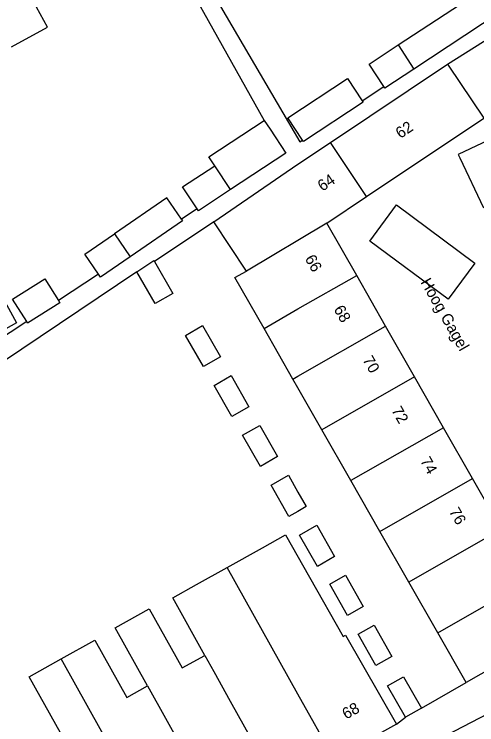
# Model space of a CAD drawing. Extents: x 159718 to 160783, y 383290 to 384030.
# Drawn here: x 160474.8 to 160515.9, y 383404.2 to 383467.2 of the extents above; entities that cross this region are included whole.
import ezdxf

# ---------------------------------------------------------------- set-up
doc = ezdxf.new("R2010")
doc.units = 0
for name, color, linetype in [('IMGEO_Muur', 7, 'Continuous'), ('IMGEO_Openbare_ruimte_label', 7, 'Continuous'), ('IMGEO_Pand', 7, 'Continuous'), ('IMGEO_Pand_nummerreeks', 7, 'Continuous'), ('IMGEO_Voetpad_open', 7, 'Continuous')]:
    doc.layers.add(name, color=color, linetype=linetype)

msp = doc.modelspace()

# ---------------------------------------------------------------- linework, layer by layer
at = {"layer": 'IMGEO_Muur'}
msp.add_lwpolyline([(160510.953, 383405.666), (160514.932, 383407.929)], dxfattribs=at)
at = {"layer": 'IMGEO_Pand'}
for points in [[(160474.581, 383464.288), (160477.78, 383466.03), (160474.869, 383471.373), (160476.413, 383472.214)], [(160508.883, 383464.448), (160516.455, 383469.433), (160517.763, 383467.447)], [(160517.763, 383467.447), (160517.861, 383467.298), (160510.288, 383462.313)], [(160507.622, 383460.767), (160506.312, 383462.756), (160508.883, 383464.448)], [(160508.883, 383464.448), (160510.288, 383462.313)], [(160502.873, 383455.796), (160513.276, 383462.739)], [(160513.276, 383462.739), (160513.332, 383462.656), (160516.473, 383457.959)], [(160510.288, 383462.313), (160507.718, 383460.621), (160507.622, 383460.767)], [(160500.4, 383456.01), (160499.089, 383458.002), (160504.384, 383461.487), (160505.694, 383459.497)], [(160505.694, 383459.497), (160505.775, 383459.374), (160500.48, 383455.888), (160500.4, 383456.01)], [(160506.076, 383451.01), (160516.473, 383457.959)], [(160492.616, 383453.742), (160492.097, 383454.531), (160497.006, 383457.762)], [(160497.006, 383457.762), (160497.525, 383456.973), (160498.916, 383454.859), (160494.008, 383451.628)], [(160518.457, 383456.763), (160514.206, 383454.746), (160514.351, 383454.441), (160516.451, 383450.026)], [(160492.526, 383448.771), (160500, 383453.879), (160502.873, 383455.796)], [(160506.076, 383451.01), (160502.873, 383455.796)], [(160491.054, 383449.925), (160489.773, 383451.87), (160492.616, 383453.742)], [(160494.008, 383451.628), (160492.616, 383453.742)], [(160494.008, 383451.628), (160491.165, 383449.757), (160491.054, 383449.925)], [(160502.562, 383448.661), (160506.076, 383451.01)], [(160489.671, 383449.011), (160488.382, 383450.894), (160483.725, 383447.706)], [(160489.671, 383449.011), (160489.767, 383448.872), (160485.11, 383445.683)], [(160495.435, 383444.412), (160492.526, 383448.771)], [(160502.562, 383448.661), (160495.435, 383444.412)], [(160505.21, 383444.022), (160502.562, 383448.661)], [(160482.297, 383444.14), (160481.091, 383445.902), (160483.725, 383447.706)], [(160483.725, 383447.706), (160485.11, 383445.683)], [(160485.11, 383445.683), (160482.475, 383443.88), (160482.297, 383444.14)], [(160485.717, 383444.347), (160487.214, 383445.346), (160487.264, 383445.259)], [(160487.264, 383445.259), (160488.912, 383442.423), (160487.344, 383441.538), (160485.717, 383444.347)], [(160496.991, 383439.327), (160494.413, 383443.838), (160495.435, 383444.412)], [(160475.937, 383439.938), (160474.683, 383441.93), (160477.543, 383443.732), (160478.759, 383441.802)], [(160496.991, 383439.327), (160500, 383441.047), (160505.21, 383444.022)], [(160507.777, 383439.524), (160505.21, 383444.022)], [(160475.033, 383439.817), (160470.794, 383437.445), (160469.013, 383440.629), (160473.252, 383443), (160475.033, 383439.817)], [(160478.759, 383441.802), (160478.886, 383441.601), (160476.025, 383439.799), (160475.937, 383439.938)], [(160490.024, 383438.704), (160491.542, 383439.575), (160493.13, 383436.807), (160491.612, 383435.936), (160490.024, 383438.704)], [(160499.56, 383434.83), (160496.991, 383439.327)], [(160499.56, 383434.83), (160500, 383435.081), (160507.777, 383439.524)], [(160510.345, 383435.025), (160507.777, 383439.524)], [(160492.554, 383434.278), (160494.064, 383435.143), (160495.647, 383432.381), (160494.137, 383431.516), (160492.554, 383434.278)], [(160502.13, 383430.332), (160500, 383434.061), (160499.56, 383434.83)], [(160510.345, 383435.025), (160502.13, 383430.332)], [(160512.913, 383430.526), (160510.345, 383435.025)], [(160495.08, 383429.854), (160496.606, 383430.73), (160498.195, 383427.966), (160496.669, 383427.089), (160495.08, 383429.854)], [(160504.7, 383425.835), (160502.13, 383430.332)], [(160512.913, 383430.526), (160504.7, 383425.835)], [(160515.481, 383426.027), (160512.913, 383430.526)], [(160499.149, 383426.307), (160500, 383424.823), (160500.74, 383423.533), (160500, 383423.109), (160499.205, 383422.653), (160497.613, 383425.427), (160499.149, 383426.307)], [(160507.27, 383421.337), (160504.7, 383425.835)], [(160507.27, 383421.337), (160515.481, 383426.027)], [(160518.048, 383421.529), (160515.481, 383426.027)], [(160501.676, 383421.876), (160503.256, 383419.107), (160501.727, 383418.235), (160500.147, 383421.004), (160501.676, 383421.876)], [(160518.048, 383421.529), (160509.84, 383416.84)], [(160493.733, 383418.145), (160496.861, 383419.89), (160498.905, 383421.031), (160501.036, 383417.266), (160504.005, 383412.02), (160504.219, 383412.149), (160508.737, 383404.25)], [(160509.84, 383416.84), (160507.27, 383421.337)], [(160491.733, 383410.343), (160488.889, 383415.444), (160490.989, 383416.615), (160493.733, 383418.145)], [(160503.208, 383401.16), (160500, 383406.911), (160493.733, 383418.145)], [(160504.208, 383417.445), (160505.789, 383414.676), (160504.399, 383413.882), (160502.818, 383416.651), (160504.208, 383417.445)], [(160512.41, 383412.342), (160520.616, 383417.03)], [(160512.41, 383412.342), (160509.84, 383416.84)], [(160486.659, 383407.637), (160483.792, 383412.785), (160486.812, 383414.469), (160489.734, 383409.229), (160491.733, 383410.343)], [(160506.746, 383413.027), (160508.323, 383410.248), (160506.914, 383409.449), (160505.337, 383412.227), (160506.746, 383413.027)], [(160523.142, 383412.604), (160514.932, 383407.929)], [(160514.932, 383407.929), (160512.41, 383412.342)], [(160479.001, 383410.024), (160481.976, 383411.684), (160484.809, 383406.605), (160486.659, 383407.637)], [(160491.733, 383410.343), (160492.53, 383408.915), (160493.994, 383406.29), (160498.365, 383398.454)], [(160483.576, 383390.191), (160479.428, 383397.615), (160479.174, 383398.069), (160481.294, 383399.245), (160476.163, 383408.441), (160479.001, 383410.024)], [(160488.523, 383392.955), (160479.001, 383410.024)], [(160509.55, 383404.855), (160507.955, 383407.637), (160509.361, 383408.443), (160510.953, 383405.666)], [(160486.659, 383407.637), (160493.351, 383395.653)], [(160510.953, 383405.666), (160509.55, 383404.855)], [(160508.737, 383404.25), (160503.208, 383401.16)]]:
    msp.add_lwpolyline(points, dxfattribs=at)
at = {"layer": 'IMGEO_Voetpad_open'}
for points in [[(160487.097, 383478.174), (160500.168, 383455.857), (160500.4, 383456.01)], [(160485.963, 383477.476), (160497.006, 383457.762)], [(160513.276, 383462.739), (160519.886, 383466.914)], [(160475.937, 383439.938), (160470.105, 383436.085), (160457.334, 383461.812)], [(160505.694, 383459.497), (160507.622, 383460.767)], [(160491.054, 383449.925), (160489.671, 383449.011)], [(160513.31, 383441.904), (160506.372, 383447.071), (160508.745, 383450.27), (160515.679, 383445.107), (160513.31, 383441.904)], [(160492.526, 383448.771), (160487.264, 383445.259)], [(160485.717, 383444.347), (160466.898, 383431.719)], [(160482.297, 383444.14), (160478.759, 383441.802)], [(160501.523, 383397.013), (160512.365, 383402.846), (160528.921, 383411.449)], [(160510.953, 383405.666), (160514.932, 383407.929)], [(160508.737, 383404.25), (160509.55, 383404.855)]]:
    msp.add_lwpolyline(points, dxfattribs=at)

# ---------------------------------------------------------------- texts
at = {"layer": 'IMGEO_Openbare_ruimte_label'}
msp.add_text('Hoog Gagel', height=1, rotation=299.74488, dxfattribs=at).set_placement((160510.84, 383443.422))
at = {"layer": 'IMGEO_Pand_nummerreeks'}
for s, rotation, p in [('62', 33.92345, (160509.084, 383456.114)), ('64', 34.2157, (160502.172, 383451.433)), ('66', 299.71647, (160500.582, 383445.512)), ('68', 299.71647, (160503.142, 383441.029)), ('70', 299.71647, (160505.699, 383436.548)), ('72', 299.71647, (160508.254, 383432.072)), ('74', 299.71647, (160510.813, 383427.588)), ('76', 299.71647, (160513.37, 383423.107)), ('68', 29.19478, (160504.273, 383404.643))]:
    msp.add_text(s, height=1, rotation=rotation, dxfattribs=at).set_placement(p)

doc.saveas('drawing.dxf')
